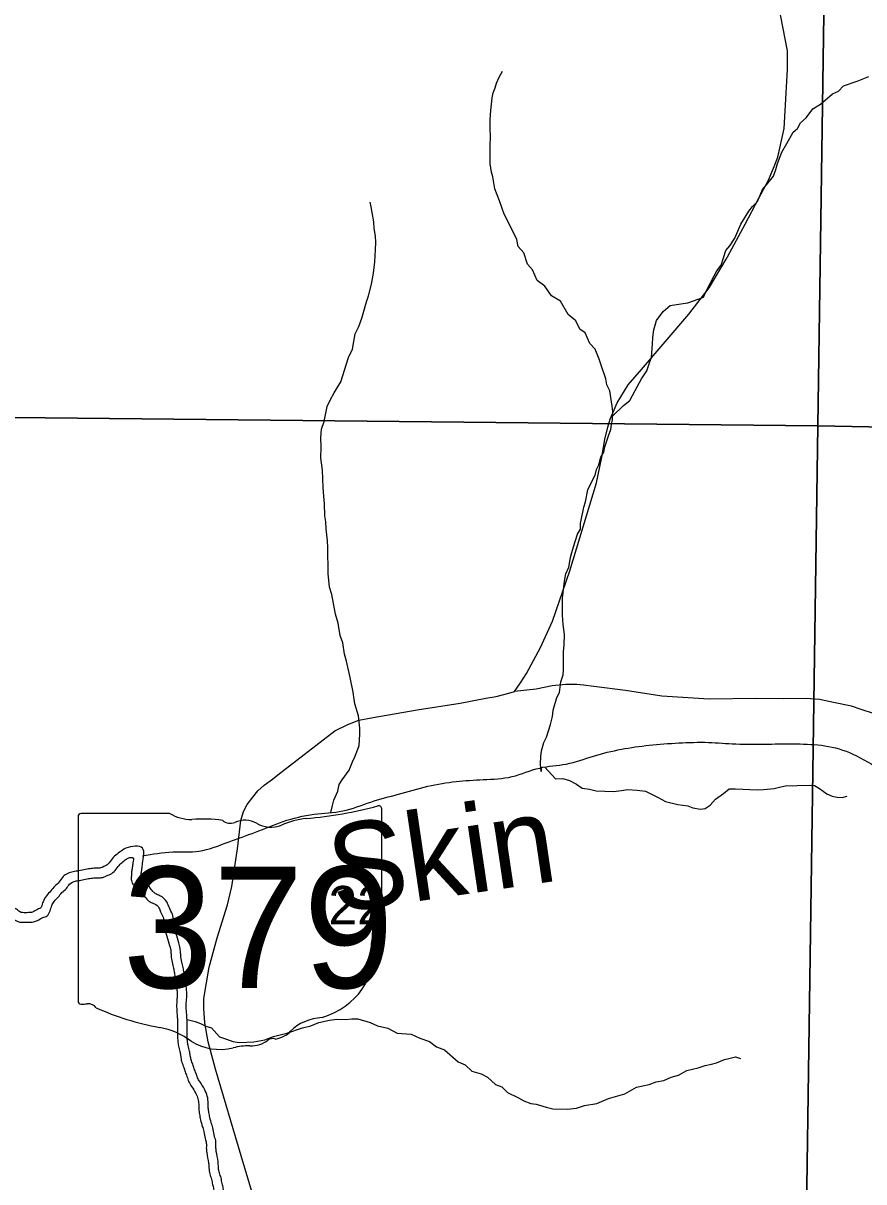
# Model space of a CAD drawing. Extents: x 0 to 191, y 0 to 55.
# Drawn here: x 147.556 to 148.013, y 20.562 to 21.192 of the extents above; entities that cross this region are included whole.
import ezdxf

# ---------------------------------------------------------------- set-up
doc = ezdxf.new("R2010")
doc.units = 0
for name, color, linetype in [('GM_X_Corporation', 7, 'Continuous'), ('GM_X_County_Road', 7, 'Continuous'), ('GM_X_Minor_River', 7, 'Continuous'), ('GM_X_Minor_River_Text', 7, 'Continuous'), ('GM_X_Section_Text', 7, 'Continuous'), ('GM_X_State_Location', 7, 'Continuous'), ('GM_X_State_Route', 7, 'Continuous'), ('GM_X_State_Shield', 7, 'Continuous')]:
    doc.layers.add(name, color=color, linetype=linetype)

msp = doc.modelspace()

# ---------------------------------------------------------------- linework, layer by layer
at = {"layer": 'GM_X_Corporation'}
for points in [[(147.48759, 21.48829), (147.99507, 21.48227), (147.98775, 20.97285), (147.48091, 20.97812)], [(147.99507, 21.48227), (148.5062, 21.47402), (148.49568, 20.96286), (147.98775, 20.97285)], [(147.48091, 20.97812), (147.98775, 20.97285), (147.98029, 20.45945), (147.47476, 20.46815)], [(147.98775, 20.97285), (148.49568, 20.96286), (148.48878, 20.45041), (147.98029, 20.45945)]]:
    msp.add_lwpolyline(points, close=True, dxfattribs=at)
at = {"layer": 'GM_X_County_Road'}
msp.add_lwpolyline([(148.01797, 20.81663), (148.01126, 20.81883), (148.00593, 20.82067), (147.99628, 20.8227), (147.98855, 20.82435), (147.98138, 20.82481), (147.96934, 20.82472), (147.95427, 20.8248), (147.9288, 20.82441), (147.90304, 20.82616), (147.8833, 20.82908), (147.8661, 20.83131), (147.86061, 20.83199), (147.85701, 20.83243), (147.85093, 20.83238), (147.84354, 20.8317), (147.83491, 20.8298), (147.82317, 20.82864)], dxfattribs=at)
at = {"layer": 'GM_X_Minor_River'}
for points in [[(147.83753, 20.78718), (147.83748, 20.78512), (147.83723, 20.78911), (147.83736, 20.79329), (147.83769, 20.79634), (147.83895, 20.80092), (147.84042, 20.80379), (147.84259, 20.81066), (147.84366, 20.81505), (147.84399, 20.81847), (147.84616, 20.82535), (147.84745, 20.82802), (147.84831, 20.83393), (147.84957, 20.83775), (147.84973, 20.84041), (147.84967, 20.84421), (147.84977, 20.8501), (147.8501, 20.85391), (147.8502, 20.85961), (147.84956, 20.86492), (147.8491, 20.87005), (147.84906, 20.8729), (147.84916, 20.87936), (147.85016, 20.8885), (147.85104, 20.8925), (147.85251, 20.89613), (147.85356, 20.90147), (147.85428, 20.90414), (147.85518, 20.90719), (147.85735, 20.91407), (147.85883, 20.91675), (147.85897, 20.91979), (147.86073, 20.92875), (147.86164, 20.93161), (147.86287, 20.93809), (147.86507, 20.94268), (147.86691, 20.94613), (147.86763, 20.94918), (147.86891, 20.95167), (147.86999, 20.95586), (147.87165, 20.95855), (147.87218, 20.9614), (147.87417, 20.96751), (147.87544, 20.97095), (147.87578, 20.97362), (147.87632, 20.9761), (147.87644, 20.98066), (147.87602, 20.9835), (147.87476, 20.99185), (147.8732, 20.99506), (147.87258, 20.99847), (147.87001, 21.00641), (147.86902, 21.00906), (147.86686, 21.01454), (147.86398, 21.01754), (147.86143, 21.02339), (147.85856, 21.02544), (147.85642, 21.02997), (147.8522, 21.03333), (147.84812, 21.0405), (147.84316, 21.04347), (147.83949, 21.04874), (147.83547, 21.05172), (147.83292, 21.05757), (147.83023, 21.06058), (147.82825, 21.06682), (147.82517, 21.07019), (147.82436, 21.07398), (147.81948, 21.08399), (147.81753, 21.08776), (147.81497, 21.09513), (147.81378, 21.09835), (147.81241, 21.10156), (147.81137, 21.108), (147.81058, 21.11065), (147.80994, 21.1152), (147.80984, 21.12204), (147.80998, 21.12547), (147.81011, 21.12946), (147.80985, 21.13478), (147.80997, 21.13915), (147.81028, 21.14409), (147.81094, 21.15094), (147.81146, 21.15361), (147.81256, 21.15648), (147.81328, 21.15896), (147.81474, 21.16221), (147.81659, 21.16546)], [(147.87637, 20.97827), (147.88226, 20.98397), (147.88562, 20.98668), (147.88857, 20.99204), (147.89208, 20.99836), (147.89485, 21.00277), (147.8963, 21.00716), (147.89739, 21.01003), (147.89804, 21.01726), (147.89818, 21.02087), (147.89869, 21.02506), (147.90013, 21.03002), (147.90384, 21.03502), (147.90758, 21.0383), (147.91343, 21.03914), (147.91721, 21.03958), (147.92078, 21.04096), (147.92568, 21.04274), (147.92733, 21.04637), (147.93138, 21.05441), (147.93285, 21.05709), (147.93526, 21.06016), (147.9378, 21.06799), (147.94003, 21.07068), (147.94262, 21.07471), (147.94592, 21.08236), (147.95035, 21.08945), (147.95221, 21.09195), (147.95501, 21.09465), (147.95775, 21.10115), (147.9598, 21.10365), (147.9637, 21.10845), (147.96497, 21.11208), (147.96587, 21.11532), (147.96824, 21.12144), (147.97082, 21.12622), (147.97433, 21.13236), (147.97676, 21.13429), (147.97823, 21.13735), (147.98141, 21.14006), (147.98493, 21.14505), (147.98924, 21.14758), (147.9956, 21.15318), (147.99898, 21.15456), (148.00159, 21.15744), (148.00912, 21.16002), (148.01533, 21.16258)], [(147.7234, 20.76298), (147.72439, 20.76679), (147.72511, 20.76965), (147.72731, 20.77444), (147.72801, 20.77806), (147.72949, 20.78074), (147.73338, 20.78592), (147.73521, 20.79051), (147.73649, 20.79319), (147.73759, 20.79587), (147.73887, 20.79931), (147.73915, 20.80539), (147.73911, 20.80862), (147.73844, 20.81546), (147.73645, 20.82189), (147.7356, 20.82834), (147.73397, 20.8363), (147.73195, 20.84501), (147.73076, 20.8488), (147.72991, 20.85505), (147.72853, 20.85903), (147.72749, 20.86566), (147.7259, 20.87058), (147.72404, 20.8812), (147.72266, 20.88536), (147.72198, 20.89276), (147.72178, 20.90682), (147.72153, 20.91043), (147.72087, 20.91688), (147.72063, 20.92068), (147.7202, 20.92409), (147.71991, 20.93074), (147.71966, 20.93472), (147.71922, 20.93947), (147.71889, 20.94878), (147.71847, 20.95143), (147.71804, 20.95523), (147.71814, 20.9615), (147.71807, 20.96644), (147.71838, 20.971), (147.71983, 20.97521), (147.72141, 20.9834), (147.72325, 20.98723), (147.72528, 20.99087), (147.72879, 20.99681), (147.73295, 21.00998), (147.73515, 21.01457), (147.73654, 21.02276), (147.73857, 21.02678), (147.7402, 21.03136), (147.74272, 21.04014), (147.74381, 21.04339), (147.74542, 21.04987), (147.74666, 21.05578), (147.74733, 21.06187), (147.74761, 21.06852), (147.74793, 21.07252), (147.74769, 21.07594), (147.74687, 21.0801), (147.74682, 21.08371), (147.7458, 21.08864), (147.74537, 21.09187), (147.74477, 21.09433)], [(147.83947, 20.78748), (147.84529, 20.78124), (147.84926, 20.7813), (147.85288, 20.78021), (147.85669, 20.77836), (147.85975, 20.77612), (147.86373, 20.77561), (147.86734, 20.77471), (147.87207, 20.77459), (147.87681, 20.77428), (147.88115, 20.77491), (147.88436, 20.77533), (147.88966, 20.77503), (147.89421, 20.77452), (147.8986, 20.7723), (147.90108, 20.77101), (147.90508, 20.76897), (147.91173, 20.76717), (147.91723, 20.76649), (147.91989, 20.76538), (147.92407, 20.76468), (147.92652, 20.7651), (147.92933, 20.76685), (147.93212, 20.77012), (147.93643, 20.77322), (147.93961, 20.77574), (147.94302, 20.77579), (147.94699, 20.77565), (147.95078, 20.77533), (147.95495, 20.77519), (147.95816, 20.77543), (147.96402, 20.77589), (147.96685, 20.77669), (147.97081, 20.77751), (147.97384, 20.77736), (147.97648, 20.77759), (147.98292, 20.77768), (147.98595, 20.77753), (147.98862, 20.77586), (147.99264, 20.77307), (147.99549, 20.77178), (147.99815, 20.77125), (148.00099, 20.7711), (148.00363, 20.7717)], [(147.6454, 20.65051), (147.64985, 20.64942), (147.6527, 20.64832), (147.65556, 20.64684), (147.6586, 20.64593), (147.66303, 20.64105), (147.66683, 20.63977), (147.67026, 20.63849), (147.67386, 20.63797), (147.68161, 20.63846), (147.68765, 20.6395), (147.69236, 20.64128), (147.69952, 20.64309), (147.70799, 20.64606), (147.71252, 20.64707), (147.71685, 20.64884), (147.72269, 20.65007), (147.72666, 20.65069), (147.73139, 20.65057), (147.7348, 20.65081), (147.73801, 20.65086), (147.74485, 20.64886), (147.74866, 20.64701), (147.75436, 20.64576), (147.75951, 20.64318), (147.76709, 20.64252), (147.77166, 20.64031), (147.77699, 20.63848), (147.78081, 20.63569), (147.78519, 20.63404), (147.79247, 20.62749), (147.79628, 20.62583), (147.79993, 20.62246), (147.80506, 20.62101), (147.80849, 20.61916), (147.81271, 20.61523), (147.81614, 20.61395), (147.81921, 20.61095), (147.82531, 20.608), (147.82817, 20.60633), (147.83198, 20.60486), (147.83482, 20.60452), (147.84033, 20.60289), (147.84394, 20.60199), (147.85189, 20.60191), (147.8568, 20.60236), (147.86114, 20.60375), (147.86774, 20.60499), (147.87414, 20.60755), (147.88299, 20.61014), (147.88937, 20.61385), (147.89617, 20.61527), (147.89993, 20.61666), (147.90408, 20.61748), (147.90803, 20.61924), (147.91218, 20.62025), (147.91668, 20.62279), (147.92272, 20.6242), (147.92648, 20.62559), (147.93007, 20.62621), (147.93271, 20.62701), (147.93703, 20.62878), (147.93948, 20.62938), (147.94307, 20.63019), (147.94573, 20.62928)]]:
    msp.add_lwpolyline(points, dxfattribs=at)
for points in [[(147.64166, 20.68913), (147.64095, 20.69214), (147.63938, 20.69711), (147.63885, 20.69917), (147.63832, 20.70156), (147.63795, 20.70401), (147.63745, 20.70763), (147.6358, 20.71109), (147.63443, 20.71432), (147.63069, 20.71771), (147.62821, 20.71883), (147.62686, 20.72005), (147.62524, 20.72213), (147.62314, 20.7249), (147.62059, 20.72691), (147.62038, 20.72729), (147.62038, 20.72822), (147.62052, 20.73008), (147.62086, 20.73221), (147.62128, 20.73529), (147.62122, 20.74353), (147.61226, 20.74347), (147.60824, 20.74095), (147.60527, 20.73844), (147.60312, 20.73567), (147.60156, 20.73421), (147.59968, 20.73331), (147.59811, 20.73274), (147.59655, 20.73273), (147.59355, 20.73249), (147.59035, 20.73205), (147.5867, 20.73125), (147.58363, 20.73076), (147.57819, 20.72813), (147.57601, 20.72519), (147.57367, 20.723), (147.57146, 20.72035), (147.56909, 20.71772), (147.56723, 20.71448), (147.56633, 20.71173), (147.56586, 20.71098), (147.56486, 20.71056), (147.56219, 20.70911), (147.56095, 20.70869), (147.55932, 20.70855), (147.55616, 20.70853), (147.55536, 20.70865), (147.55376, 20.70967), (147.55192, 20.71103), (147.54967, 20.71325), (147.548, 20.71523), (147.5462, 20.7176), (147.54314, 20.72089), (147.54017, 20.72211), (147.53837, 20.7232), (147.53442, 20.72645), (147.53323, 20.72784), (147.53272, 20.72924), (147.53223, 20.73158), (147.53191, 20.73372), (147.5319, 20.73556), (147.53225, 20.73703), (147.5332, 20.73995), (147.53396, 20.74348), (147.53481, 20.74653), (147.53502, 20.74999), (147.53516, 20.75382), (147.53561, 20.75617), (147.53612, 20.75824), (147.53693, 20.76117), (147.53739, 20.76455), (147.53738, 20.76627), (147.53847, 20.76837), (147.53955, 20.77169), (147.53983, 20.77604), (147.53843, 20.78017), (147.53611, 20.78495), (147.53313, 20.7887), (147.52925, 20.79125), (147.52572, 20.79288), (147.52326, 20.79409), (147.51891, 20.79571), (147.51644, 20.79652), (147.51321, 20.79745), (147.50593, 20.79982), (147.50292, 20.80087), (147.49842, 20.80166), (147.4954, 20.80231), (147.49161, 20.80361), (147.48947, 20.80409), (147.48736, 20.80512), (147.48374, 20.80623), (147.48055, 20.80696)], [(147.47814, 20.80227), (147.47917, 20.80193), (147.4824, 20.8012), (147.48544, 20.80027), (147.48772, 20.79914), (147.49019, 20.79859), (147.494, 20.79729), (147.49742, 20.79655), (147.5016, 20.79582), (147.50426, 20.79489), (147.51168, 20.79247), (147.51491, 20.79154), (147.51719, 20.7908), (147.52119, 20.7893), (147.52348, 20.78818), (147.52671, 20.78668), (147.52957, 20.7848), (147.53168, 20.78216), (147.5336, 20.77818), (147.53457, 20.77534), (147.5344, 20.77268), (147.53366, 20.7704), (147.53216, 20.76754), (147.53218, 20.76488), (147.53182, 20.76222), (147.53108, 20.75955), (147.53052, 20.75727), (147.52997, 20.75442), (147.52981, 20.75024), (147.52964, 20.74739), (147.5289, 20.74473), (147.52817, 20.7413), (147.52724, 20.73845), (147.52669, 20.73617), (147.52671, 20.73332), (147.5271, 20.73066), (147.52769, 20.72782), (147.52866, 20.72516), (147.53076, 20.72271), (147.53535, 20.71894), (147.53782, 20.71744), (147.54011, 20.71651), (147.54221, 20.71424), (147.54393, 20.71197), (147.54585, 20.70971), (147.54852, 20.70706), (147.55081, 20.70537), (147.55348, 20.70368), (147.55576, 20.70332), (147.55955, 20.70334), (147.56202, 20.70355), (147.56429, 20.70432), (147.56713, 20.70586), (147.5694, 20.70683), (147.57109, 20.7095), (147.57201, 20.71235), (147.57333, 20.71464), (147.5754, 20.71693), (147.57747, 20.71941), (147.57992, 20.72171), (147.58161, 20.724), (147.5852, 20.72573), (147.58767, 20.72613), (147.59127, 20.72691), (147.59411, 20.72731), (147.59677, 20.72752), (147.59904, 20.72754), (147.60169, 20.7285), (147.60453, 20.72985), (147.60698, 20.73215), (147.60905, 20.73482), (147.61131, 20.73674), (147.61377, 20.73827), (147.61605, 20.73829), (147.61606, 20.73563), (147.6157, 20.73297), (147.61534, 20.73069), (147.61517, 20.7284), (147.61518, 20.72594), (147.61653, 20.72348), (147.61939, 20.72122), (147.62112, 20.71895), (147.62303, 20.71649), (147.62532, 20.71442), (147.6278, 20.7133), (147.63009, 20.71122), (147.63105, 20.70895), (147.6324, 20.70611), (147.6328, 20.70327), (147.6332, 20.70061), (147.63379, 20.69795), (147.63437, 20.69568), (147.63592, 20.69075), (147.63651, 20.68829)], [(147.62125, 20.73946), (147.63766, 20.74147), (147.65188, 20.74195), (147.66817, 20.74699), (147.68255, 20.75222), (147.6975, 20.75802), (147.71436, 20.76193), (147.72991, 20.76374), (147.74506, 20.7686), (147.76021, 20.77288), (147.77612, 20.77716), (147.79147, 20.77973), (147.80607, 20.78078), (147.82181, 20.78241), (147.83677, 20.78707), (147.85117, 20.78925), (147.86594, 20.79353), (147.8811, 20.79724), (147.89626, 20.79943), (147.9122, 20.80068), (147.92832, 20.80098), (147.94313, 20.80013), (147.96078, 20.80006), (147.97615, 20.80016), (147.99152, 20.79913), (148.00673, 20.79467), (148.02254, 20.78605), (148.03757, 20.78026), (148.05221, 20.77713), (148.06697, 20.78217), (148.08158, 20.78302), (148.09755, 20.77762), (148.1124, 20.77127), (148.12991, 20.7636), (148.14535, 20.75383), (148.16099, 20.74159), (148.17586, 20.73219), (148.19027, 20.73343), (148.20508, 20.73296), (148.21965, 20.73818), (148.23385, 20.74303), (148.24924, 20.73952), (148.26595, 20.73812), (148.28079, 20.7329), (148.29605, 20.72122), (148.31127, 20.71525), (148.32628, 20.71269), (148.34073, 20.70804), (148.35555, 20.70643), (148.37187, 20.70616), (148.38799, 20.7076), (148.40357, 20.70447), (148.41824, 20.69621), (148.43444, 20.68588), (148.45007, 20.67553), (148.46436, 20.66689), (148.47925, 20.65465), (148.49376, 20.64164), (148.50826, 20.62958), (148.52581, 20.61659), (148.54029, 20.60928), (148.55567, 20.60749), (148.57068, 20.60455), (148.58551, 20.60028), (148.60262, 20.59602), (148.61975, 20.58835), (148.63441, 20.58104), (148.65002, 20.57373), (148.6643, 20.5668), (148.67858, 20.55949), (148.6942, 20.5518), (148.70904, 20.54563), (148.72484, 20.53909), (148.73911, 20.53349), (148.75375, 20.52922), (148.76823, 20.52038), (148.7829, 20.51174), (148.7977, 20.51203), (148.8127, 20.51061), (148.82846, 20.50958), (148.84288, 20.50967), (148.85749, 20.50958), (148.87287, 20.50759), (148.88883, 20.50466), (148.90365, 20.5019), (148.91943, 20.4984), (148.93559, 20.49395), (148.94986, 20.48777), (148.96475, 20.47552), (148.98057, 20.46518), (148.99483, 20.46071), (149.01123, 20.45037), (149.02707, 20.43623), (149.04195, 20.42588), (149.05661, 20.41894), (149.07085, 20.41695), (149.08525, 20.42065)], [(147.63651, 20.68829), (147.63672, 20.68601), (147.63692, 20.68354), (147.63771, 20.67975), (147.6383, 20.67709), (147.6387, 20.67444), (147.63909, 20.67197), (147.63968, 20.66913), (147.63989, 20.66647), (147.6401, 20.66419), (147.63992, 20.66172), (147.63998, 20.65298), (147.64019, 20.65033), (147.64026, 20.64083), (147.64047, 20.63817), (147.64087, 20.63533), (147.64165, 20.63229), (147.64205, 20.62983), (147.64263, 20.62717), (147.6436, 20.62452), (147.64438, 20.62206), (147.64534, 20.61959), (147.64631, 20.61675), (147.64785, 20.6141), (147.65015, 20.61032), (147.65131, 20.60748), (147.65171, 20.60463), (147.65173, 20.60197), (147.65213, 20.59913), (147.65272, 20.59609), (147.65369, 20.59249), (147.65447, 20.58965), (147.65526, 20.58585), (147.65584, 20.58339), (147.65586, 20.58092), (147.65607, 20.57826), (147.65706, 20.57257), (147.65727, 20.56991), (147.65767, 20.56669), (147.65864, 20.56384), (147.65923, 20.561), (147.65981, 20.55853), (147.66021, 20.55588), (147.66099, 20.55246), (147.66158, 20.55019), (147.66179, 20.54772), (147.66237, 20.54544), (147.66296, 20.54203), (147.66355, 20.53975), (147.66415, 20.53596), (147.66454, 20.53349), (147.66494, 20.53083), (147.66534, 20.52856), (147.66592, 20.52609), (147.66652, 20.5223), (147.66711, 20.51945), (147.66791, 20.51414), (147.66868, 20.51149), (147.66908, 20.50921), (147.66948, 20.50636), (147.66893, 20.50351), (147.66876, 20.50123), (147.6682, 20.49895), (147.66822, 20.49667), (147.66805, 20.49401), (147.6675, 20.49153), (147.66356, 20.48467), (147.66187, 20.48238), (147.65942, 20.47951), (147.65696, 20.47798), (147.6547, 20.47644), (147.65225, 20.47415), (147.64961, 20.47204), (147.64848, 20.46956), (147.64736, 20.46727), (147.64662, 20.46499), (147.64683, 20.46252), (147.64722, 20.46005), (147.64743, 20.45759), (147.64783, 20.45493), (147.64862, 20.45038), (147.64845, 20.4481), (147.64676, 20.44524), (147.64411, 20.44408), (147.64127, 20.44368), (147.63767, 20.44214), (147.63521, 20.44117), (147.63275, 20.44077), (147.6299, 20.44056), (147.62763, 20.43998), (147.62498, 20.43958), (147.62232, 20.43937), (147.61967, 20.43897), (147.61739, 20.43839), (147.61456, 20.43704), (147.61229, 20.43589), (147.60983, 20.43416)], [(147.61347, 20.43035), (147.61498, 20.43141), (147.61686, 20.43237), (147.61918, 20.43347), (147.62071, 20.43386), (147.62291, 20.43419), (147.62557, 20.4344), (147.62867, 20.43487), (147.63075, 20.4354), (147.63335, 20.43559), (147.63659, 20.43611), (147.63965, 20.43732), (147.64268, 20.43862), (147.64554, 20.43902), (147.65039, 20.44113), (147.65355, 20.44649), (147.65386, 20.45063), (147.65297, 20.45576), (147.65261, 20.45819), (147.6524, 20.46069), (147.652, 20.46315), (147.6519, 20.46438), (147.6522, 20.46531), (147.6532, 20.46734), (147.65383, 20.46875), (147.65566, 20.4702), (147.65796, 20.47236), (147.65981, 20.47361), (147.66286, 20.47552), (147.66595, 20.47913), (147.66793, 20.48181), (147.67241, 20.48963), (147.67322, 20.49327), (147.67343, 20.49652), (147.67342, 20.49834), (147.67392, 20.50041), (147.6741, 20.50282), (147.67476, 20.50623), (147.67423, 20.51002), (147.67376, 20.51267), (147.673, 20.51526), (147.67224, 20.52037), (147.67165, 20.52323), (147.67104, 20.5271), (147.67044, 20.52961), (147.67008, 20.53167), (147.66969, 20.53429), (147.66929, 20.53678), (147.66866, 20.54081), (147.66806, 20.54313), (147.66747, 20.54654), (147.66694, 20.54859), (147.66673, 20.55106), (147.66606, 20.55369), (147.66533, 20.55685), (147.66493, 20.55952), (147.66431, 20.56213), (147.66367, 20.56522), (147.66277, 20.56786), (147.66245, 20.57044), (147.66223, 20.57322), (147.66124, 20.57891), (147.66107, 20.58114), (147.66105, 20.58402), (147.66034, 20.58698), (147.65954, 20.59086), (147.65872, 20.59386), (147.65779, 20.59727), (147.65727, 20.59999), (147.65693, 20.60236), (147.65691, 20.60502), (147.65638, 20.60885), (147.65482, 20.61267), (147.65232, 20.61677), (147.65107, 20.61892), (147.65023, 20.62139), (147.64929, 20.62379), (147.64853, 20.6262), (147.64764, 20.62863), (147.64716, 20.63081), (147.64675, 20.63336), (147.64599, 20.63634), (147.64565, 20.63874), (147.64547, 20.64105), (147.6454, 20.65055), (147.64519, 20.65321), (147.64513, 20.66156), (147.64532, 20.66424), (147.64508, 20.66691), (147.64485, 20.66986), (147.64422, 20.67291), (147.64384, 20.67524), (147.64342, 20.67805), (147.6428, 20.68084), (147.64209, 20.68429), (147.64191, 20.68646), (147.64166, 20.68913)]]:
    msp.add_spline(points, degree=3, dxfattribs=at)
at = {"layer": 'GM_X_State_Route'}
for points in [[(147.93798, 21.06342), (147.93873, 21.06469), (147.94827, 21.08245), (147.95562, 21.09649), (147.96088, 21.10625), (147.96406, 21.11371), (147.96605, 21.11877), (147.96946, 21.13433), (147.97127, 21.16643), (147.97118, 21.17648), (147.96645, 21.20164)], [(147.87233, 20.96651), (147.87241, 20.96699), (147.87381, 20.97213), (147.87501, 20.97641), (147.87876, 20.98531), (147.88471, 20.99522), (147.89195, 21.00346), (147.91767, 21.03343), (147.92875, 21.0478), (147.93798, 21.06342)], [(147.69472, 20.78339), (147.72553, 20.80733), (147.73256, 20.8107), (147.7387, 20.81301), (147.74638, 20.81443), (147.77019, 20.81863), (147.79364, 20.82233), (147.8076, 20.82505), (147.81316, 20.82595), (147.82007, 20.8277), (147.82317, 20.82864), (147.82634, 20.83331), (147.82955, 20.83836), (147.83723, 20.85256), (147.84364, 20.86685), (147.85314, 20.89411), (147.86762, 20.942), (147.87052, 20.95587), (147.87233, 20.96651)], [(147.65791, 20.68094), (147.66183, 20.69479), (147.66742, 20.71277), (147.66972, 20.72275), (147.67279, 20.74326), (147.67455, 20.7585), (147.67597, 20.76344), (147.67806, 20.76728), (147.68102, 20.77122), (147.68387, 20.77473), (147.68727, 20.7778), (147.69176, 20.78109), (147.69472, 20.78339)], [(147.68694, 20.53588), (147.67477, 20.57646), (147.66084, 20.62351), (147.65689, 20.63831), (147.65503, 20.64862), (147.65448, 20.65652), (147.65459, 20.662), (147.65733, 20.67889), (147.65791, 20.68094)]]:
    msp.add_lwpolyline(points, dxfattribs=at)
at = {"layer": 'GM_X_State_Shield'}
for p, q in [((147.63614, 20.76236), (147.58788, 20.76236)), ((147.75105, 20.7125), (147.75105, 20.76484)), ((147.58626, 20.76064), (147.58626, 20.66058)), ((147.75104, 20.71251), (147.75105, 20.7125))]:
    msp.add_line(p, q, dxfattribs=at)
for centre, major_axis, start_param, end_param in [((147.58815, 20.76085), (0.00191, 0), 1.712693, 3.28349), ((147.64764, 20.77398), (0.01852, 0), 4.042523, 4.731795), ((147.69235, 20.89878), (0.17476, 0), 4.814394, 5.042369), ((147.74923, 20.76506), (0.00183, 0), 6.141152, 7.989035), ((147.65378, 20.70619), (0.06648, 0), 1.404758, 1.657858), ((147.66887, 20.76137), (0.00534, 0), 3.836095, 5.185415), ((147.67671, 20.74981), (0.01111, 0), 0.950623, 2.079405), ((147.69105, 20.76567), (0.01336, 0), 4.081561, 5.145723), ((147.71464, 20.7318), (0.03516, 0), 1.699011, 2.107814), ((147.7491, 20.7123), (0.00196, 0), 5.05454, 6.418171), ((147.75063, 20.70866), (0.00284, 0), 1.883978, 3.671073), ((147.73257, 20.70204), (0.01704, 0), 5.934695, 6.695948), ((147.75763, 20.69059), (0.0124, 0), 2.387724, 3.262537), ((147.70214, 20.68394), (0.04371, 0), 5.101752, 6.440018), ((147.58817, 20.66036), (0.00193, 0), 3.00124, 4.508301), ((147.58846, 20.6706), (0.0147, 0), 4.665946, 4.897461), ((147.59147, 20.65481), (0.0053, 0), 0.519207, 1.627899), ((147.65838, 20.74471), (0.1262, 0), 4.195997, 4.488961), ((147.72057, 20.63249), (0.02394, 0), 1.647645, 2.488434), ((147.62075, 20.61563), (0.03949, 0), 0.823519, 1.323587), ((147.69024, 20.65088), (0.01412, 0), 4.937069, 5.64225), ((147.66346, 20.65431), (0.02506, 0), 4.026481, 4.996735), ((147.67794, 20.61972), (0.02059, 0), 1.495662, 1.94098), ((147.67977, 20.64682), (0.01335, 0), 4.691044, 5.507374), ((147.69184, 20.63713), (0.00376, 0), 1.147584, 2.315152)]:
    msp.add_ellipse(centre, major_axis=major_axis, ratio=0.8, start_param=start_param, end_param=end_param, dxfattribs=at)

# ---------------------------------------------------------------- texts
at = {"layer": 'GM_X_Minor_River_Text'}
msp.add_text('Skin', height=0.047349, rotation=8.38923, dxfattribs=at).set_placement((147.72582, 20.70809))
at = {"layer": 'GM_X_Section_Text'}
msp.add_text('22', height=0.020928, rotation=0.00001, dxfattribs=at).set_placement((147.72213, 20.70211))
at = {"layer": 'GM_X_State_Location'}
for s, p in [('s', (147.66681, 20.70396)), ('r', (147.6668, 20.70396))]:
    msp.add_text(s, height=0.0000947, dxfattribs=at).set_placement(p)
msp.add_text('379', height=0.0000947, rotation=0.00001, dxfattribs=at).set_placement((147.63338, 20.69707))
at = {"layer": 'GM_X_State_Shield'}
msp.add_text('379', height=0.065918, dxfattribs=at).set_placement((147.6105, 20.66764))

doc.saveas('drawing.dxf')
